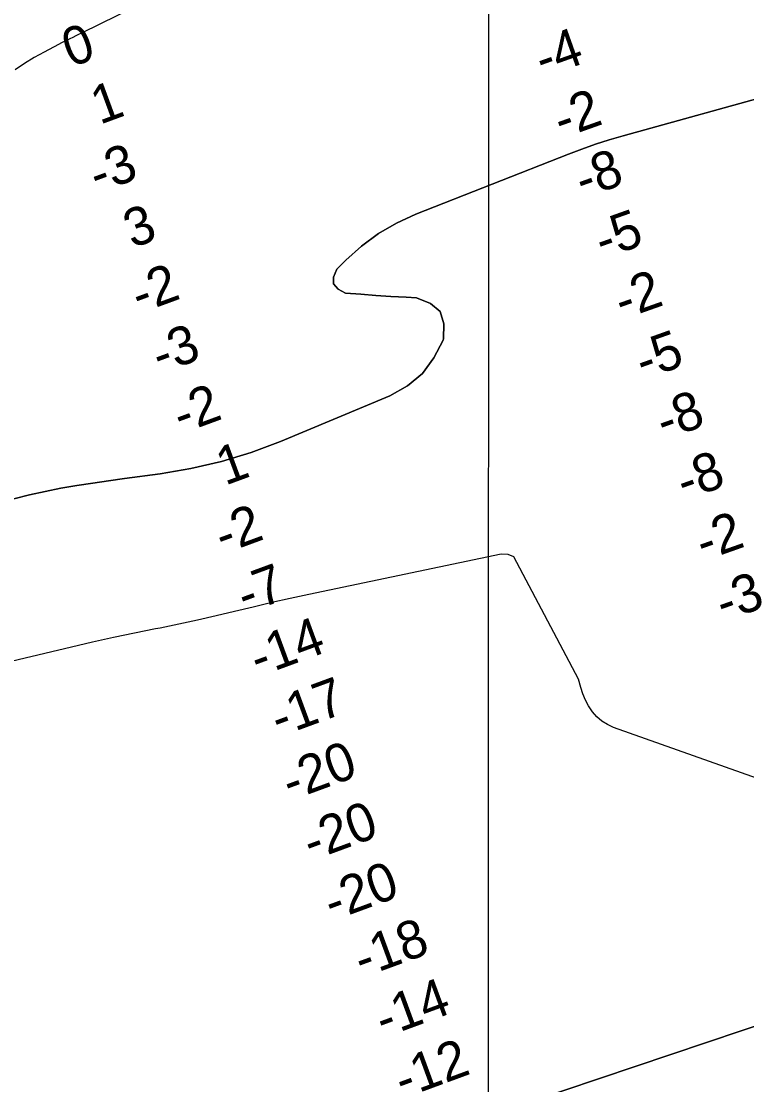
# Model space of a CAD drawing. Extents: x 3245246 to 3283090, y 806824 to 832173.
# Drawn here: x 3259157 to 3260297, y 820069 to 821739 of the extents above; entities that cross this region are included whole.
import ezdxf

# ---------------------------------------------------------------- set-up
doc = ezdxf.new("R2010")
doc.units = 0
for name, color, linetype in [('V-GRID-MAJR', 7, 'Continuous'), ('V-RIVR-RANG', 7, 'Continuous'), ('V-TOPO-DPTH', 7, 'Continuous'), ('V-TOPO-MINR', 7, 'Continuous')]:
    doc.layers.add(name, color=color, linetype=linetype)

msp = doc.modelspace()

# ---------------------------------------------------------------- linework, layer by layer
at = {"layer": 'V-GRID-MAJR'}
msp.add_spline([(3259886.4, 812208.7), (3259889.9, 818267.9), (3259893.4, 824330.1), (3259897, 830392.4), (3259897, 830395.5)], degree=3, dxfattribs=at)
at = {"layer": 'V-TOPO-DPTH'}
for points in [[(3259145.8, 820989), (3259170.1, 820995.4), (3259194.8, 821000.9), (3259219.5, 821005.8), (3259244.4, 821010), (3259269.4, 821014), (3259294.4, 821017.7), (3259319.4, 821021.2), (3259375.3, 821028.5), (3259423.7, 821036.9), (3259471.5, 821047.7), (3259518.3, 821062.2), (3259564.4, 821079.3), (3259736.3, 821150.8), (3259763.7, 821166.5), (3259787.3, 821185.8), (3259805.4, 821210.4), (3259819.8, 821238.5), (3259820.5, 821240.5), (3259821.1, 821263.9), (3259815.3, 821283.1), (3259799.9, 821296), (3259778.1, 821304.6), (3259761.7, 821305.6), (3259737.9, 821307.1), (3259714.1, 821308.7), (3259690.4, 821310.5), (3259666.6, 821312.3), (3259654.8, 821318.6), (3259647.8, 821326.7), (3259647.9, 821337.4), (3259652.9, 821349.9), (3259666.8, 821363.8), (3259691.7, 821385.8), (3259718.2, 821405.6), (3259746.8, 821422), (3259777, 821436.1), (3260016.6, 821530.6), (3260037.8, 821538.5), (3260059.2, 821546.1), (3260080.8, 821552.9), (3260102.6, 821559.3), (3260593.7, 821695.3)], [(3260593.7, 821695.3), (3260102.6, 821559.3), (3260080.8, 821552.9), (3260059.2, 821546.1), (3260037.8, 821538.5), (3260016.6, 821530.6), (3259777, 821436.1), (3259746.8, 821422), (3259718.2, 821405.6), (3259691.7, 821385.8), (3259666.8, 821363.8), (3259652.9, 821349.9), (3259647.9, 821337.4), (3259647.8, 821326.7), (3259654.8, 821318.6), (3259666.6, 821312.3), (3259690.4, 821310.5), (3259714.1, 821308.7), (3259737.9, 821307.1), (3259761.7, 821305.6), (3259778.1, 821304.6), (3259799.9, 821296), (3259815.3, 821283.1), (3259821.1, 821263.9), (3259820.5, 821240.5), (3259819.8, 821238.5), (3259805.4, 821210.4), (3259787.3, 821185.8), (3259763.7, 821166.5), (3259736.3, 821150.8), (3259564.4, 821079.3), (3259518.3, 821062.2), (3259471.5, 821047.7), (3259423.7, 821036.9), (3259375.3, 821028.5), (3259319.4, 821021.2), (3259294.4, 821017.7), (3259269.4, 821014), (3259244.4, 821010), (3259219.5, 821005.8), (3259194.8, 821000.9), (3259170.1, 820995.4), (3259145.8, 820989)], [(3260457.7, 820210.7), (3259841.5, 820003.5)], [(3259841.5, 820003.5), (3260457.7, 820210.7)]]:
    msp.add_lwpolyline(points, dxfattribs=at)
at = {"layer": 'V-TOPO-MINR'}
for points in [[(3259785.5, 821982.4), (3259251.7, 821720.4), (3259247.2, 821718.2), (3259242.7, 821716), (3259238.2, 821713.8), (3259233.7, 821711.7), (3259229.3, 821709.5), (3259224.8, 821707.2), (3259220.4, 821705), (3259215.9, 821702.7), (3259193.3, 821690.7), (3259177.7, 821682), (3259162.5, 821672.8), (3259147.7, 821663)], [(3260593.7, 821695.3), (3260102.6, 821559.3), (3260080.8, 821552.9), (3260059.2, 821546.1), (3260037.8, 821538.5), (3260016.6, 821530.6), (3259777, 821436.1), (3259746.8, 821422), (3259718.2, 821405.6), (3259691.7, 821385.8), (3259666.8, 821363.8), (3259652.9, 821349.9), (3259647.9, 821337.4), (3259647.8, 821326.7), (3259654.8, 821318.6), (3259666.6, 821312.3), (3259690.4, 821310.5), (3259714.1, 821308.7), (3259737.9, 821307.1), (3259761.7, 821305.6), (3259778.1, 821304.6), (3259799.9, 821296), (3259815.3, 821283.1), (3259821.1, 821263.9), (3259820.5, 821240.5), (3259819.8, 821238.5), (3259805.4, 821210.4), (3259787.3, 821185.8), (3259763.7, 821166.5), (3259736.3, 821150.8), (3259564.4, 821079.3), (3259518.3, 821062.2), (3259471.5, 821047.7), (3259423.7, 821036.9), (3259375.3, 821028.5), (3259319.4, 821021.2), (3259294.4, 821017.7), (3259269.4, 821014), (3259244.4, 821010), (3259219.5, 821005.8), (3259194.8, 821000.9), (3259170.1, 820995.4), (3259145.8, 820989)], [(3260313.4, 820549.8), (3260087.3, 820630.2), (3260077.8, 820634.6), (3260068.9, 820640.1), (3260061.2, 820647), (3260054.3, 820654.9), (3260048.4, 820663.9), (3260043.3, 820673.2), (3260039.2, 820683), (3260035.9, 820693.1), (3260032.4, 820705.8), (3259930.7, 820898.1), (3259921.8, 820901.6), (3259910.9, 820902.3), (3259609, 820839), (3259579.8, 820832.7), (3259550.6, 820826.2), (3259521.4, 820819.3), (3259492.4, 820812.3), (3259463.3, 820805.3), (3259434.1, 820798.5), (3259404.9, 820792.3), (3259375.5, 820786.3), (3259368.1, 820784.8), (3259335.1, 820778.1), (3259302.1, 820771.2), (3259269.2, 820763.9), (3259236.4, 820756.3), (3258922.4, 820681.8)], [(3260457.7, 820210.7), (3259841.5, 820003.5)]]:
    msp.add_lwpolyline(points, dxfattribs=at)

# ---------------------------------------------------------------- texts
at = {"layer": 'V-RIVR-RANG'}
for s, rotation, p in [('0', 20.2107, (3259235.3, 821666.3)), ('-4', 19.5537, (3259976.5, 821650.2)), ('1', 20.2107, (3259280.6, 821576.4)), ('-2', 19.5537, (3260005.9, 821554.5)), ('-3', 20.2107, (3259276.8, 821468.5)), ('-8', 19.5537, (3260039.5, 821460.4)), ('3', 20.2107, (3259331.8, 821382.2)), ('-5', 19.5537, (3260070.5, 821365.3)), ('-2', 20.2107, (3259342.9, 821279.7)), ('-2', 19.5537, (3260101.4, 821270.2)), ('-3', 20.2107, (3259375.2, 821185.1)), ('-5', 19.5537, (3260134.2, 821175.7)), ('-2', 20.2107, (3259408.5, 821090.8)), ('-8', 19.5537, (3260166.9, 821081.2)), ('1', 20.2107, (3259477.4, 821009.7)), ('-8', 19.5537, (3260198.8, 820986.4)), ('-2', 20.2107, (3259474.1, 820901.9)), ('-2', 19.5537, (3260228.9, 820891)), ('-7', 20.2107, (3259509.1, 820808.2)), ('-3', 19.5537, (3260260.3, 820796.1)), ('-14', 20.2107, (3259529.3, 820709.1)), ('-17', 20.2107, (3259561.9, 820614.6)), ('-20', 20.2107, (3259579.8, 820514.6)), ('-20', 20.2107, (3259612.7, 820420.2)), ('-20', 20.2107, (3259645.5, 820325.7)), ('-18', 20.2107, (3259692.7, 820236.6)), ('-14', 20.2107, (3259726.2, 820142.3)), ('-12', 20.2107, (3259756.5, 820047))]:
    msp.add_text(s, height=60, rotation=rotation, dxfattribs=at).set_placement(p)

doc.saveas('drawing.dxf')
